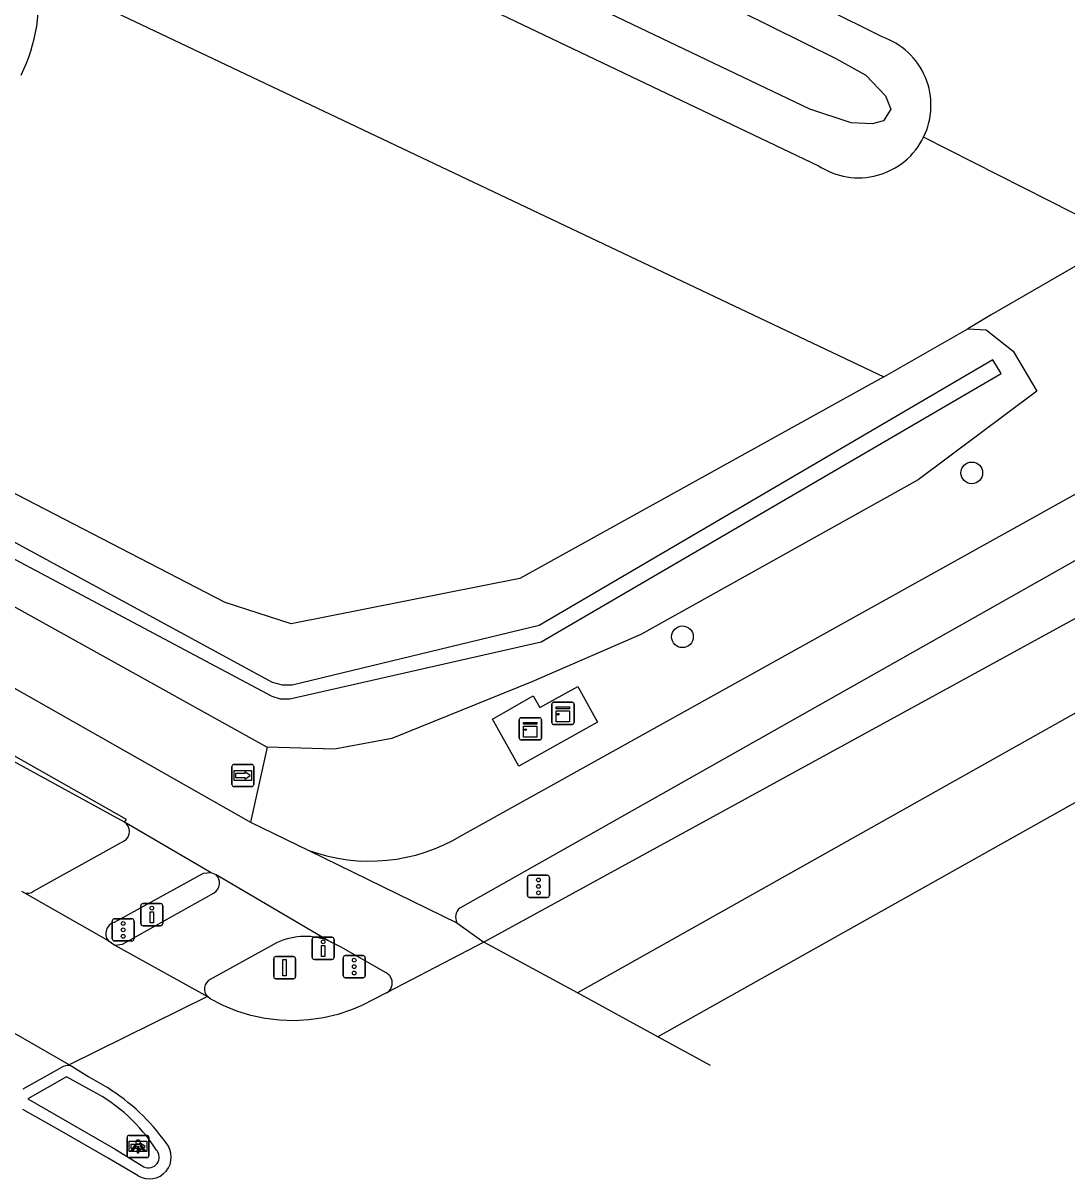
# Model space of a CAD drawing. Extents: x 156141 to 158132, y 385651 to 388399.
# Drawn here: x 157124.7 to 157171.8, y 386107.9 to 386160 of the extents above; entities that cross this region are included whole.
import ezdxf

# ---------------------------------------------------------------- set-up
doc = ezdxf.new("R2010")
doc.units = 0
for name, color, linetype in [('IMGEO_Boom', 7, 'Continuous'), ('IMGEO_Drukknoppaal', 7, 'Continuous'), ('IMGEO_Fietspad_gesloten', 7, 'Continuous'), ('IMGEO_Fietspad_open', 7, 'Continuous'), ('IMGEO_Groenvoorziening', 7, 'Continuous'), ('IMGEO_Kast', 7, 'Continuous'), ('IMGEO_Lichtpunt', 7, 'Continuous'), ('IMGEO_Loofbos', 7, 'Continuous'), ('IMGEO_Portaal', 7, 'Continuous'), ('IMGEO_Rijbaan_lokaal_gesloten', 7, 'Continuous'), ('IMGEO_Rijbaan_regionaal_gesloten', 7, 'Continuous'), ('IMGEO_Verkeerseiland_open', 7, 'Continuous'), ('IMGEO_Verkeersregelinstallatiepaal', 7, 'Continuous'), ('IMGEO_Voetpad_open', 7, 'Continuous'), ('IMGEO_Waterloop', 7, 'Continuous'), ('IMGEO_Wegwijzer', 7, 'Continuous')]:
    doc.layers.add(name, color=color, linetype=linetype)

msp = doc.modelspace()

# ---------------------------------------------------------------- linework, layer by layer
at = {"layer": 'IMGEO_Boom'}
for centre in [(157167.475, 386139.75), (157154.413, 386132.356)]:
    msp.add_circle(centre, 0.489, dxfattribs=at)
at = {"layer": 'IMGEO_Drukknoppaal'}
for p, q in [((157129.969, 386119.418), (157129.969, 386120.218)), ((157129.969, 386120.218), (157129.969, 386119.418)), ((157130.069, 386120.318), (157130.859, 386120.318)), ((157130.859, 386120.318), (157130.069, 386120.318)), ((157130.959, 386120.218), (157130.959, 386119.418)), ((157130.959, 386119.418), (157130.959, 386120.218)), ((157130.859, 386119.318), (157130.069, 386119.318)), ((157130.069, 386119.318), (157130.859, 386119.318)), ((157137.701, 386117.898), (157137.701, 386118.698)), ((157137.701, 386118.698), (157137.701, 386117.898)), ((157137.801, 386118.798), (157138.591, 386118.798)), ((157138.591, 386118.798), (157137.801, 386118.798)), ((157138.691, 386118.698), (157138.691, 386117.898)), ((157138.691, 386117.898), (157138.691, 386118.698)), ((157138.591, 386117.798), (157137.801, 386117.798)), ((157137.801, 386117.798), (157138.591, 386117.798))]:
    msp.add_line(p, q, dxfattribs=at)
for points in [[(157130.539, 386119.943), (157130.539, 386119.443), (157130.389, 386119.443), (157130.389, 386119.943), (157130.539, 386119.943)], [(157138.271, 386118.423), (157138.271, 386117.923), (157138.121, 386117.923), (157138.121, 386118.423), (157138.271, 386118.423)]]:
    msp.add_lwpolyline(points, dxfattribs=at)
for centre in [(157130.464, 386120.108), (157138.196, 386118.588)]:
    msp.add_circle(centre, 0.085, dxfattribs=at)
for centre, start, end in [((157130.069, 386120.218), 90, 180), ((157130.069, 386120.218), 90, 180), ((157130.859, 386120.218), 0, 90), ((157130.859, 386120.218), 360, 90), ((157130.069, 386119.418), 180, 270), ((157130.069, 386119.418), 180, 270), ((157130.859, 386119.418), 270, 0), ((157130.859, 386119.418), 270, 0), ((157137.801, 386118.698), 90, 180), ((157137.801, 386118.698), 90, 180), ((157138.591, 386118.698), 0, 90), ((157138.591, 386118.698), 360, 90), ((157137.801, 386117.898), 180, 270), ((157137.801, 386117.898), 180, 270), ((157138.591, 386117.898), 270, 0), ((157138.591, 386117.898), 270, 0)]:
    msp.add_arc(centre, 0.1, start, end, dxfattribs=at)
at = {"layer": 'IMGEO_Fietspad_gesloten'}
for points in [[(157144.444, 386123.382), (157172.334, 386138.897), (157315.852, 386219.289)], [(157286.941, 386200.221), (157277.148, 386194.676), (157192.694, 386147.395), (157144.361, 386120.113)], [(157106.669, 386139.896), (157116.672, 386134.337), (157134.922, 386123.988)], [(157129.231, 386123.991), (157129.321, 386124.103), (157106.768, 386136.88)], [(157133.152, 386121.705), (157129.231, 386123.991)], [(157134.922, 386123.988), (157137.551, 386122.713)], [(157137.551, 386122.713), (157144.237, 386119.448)], [(157133.363, 386121.61), (157133.152, 386121.705)], [(157138.404, 386118.655), (157133.363, 386121.61)], [(157144.237, 386119.448), (157145.458, 386118.581)], [(157141.053, 386116.282), (157141.092, 386116.306), (157141.129, 386116.333), (157141.163, 386116.364), (157141.194, 386116.398), (157141.223, 386116.434), (157141.247, 386116.472), (157141.269, 386116.513), (157141.286, 386116.555), (157141.3, 386116.599), (157141.31, 386116.644), (157141.315, 386116.69), (157141.317, 386116.735), (157141.315, 386116.781), (157141.308, 386116.827), (157141.297, 386116.871), (157141.283, 386116.915), (157141.264, 386116.957), (157141.242, 386116.997), (157141.217, 386117.035), (157141.188, 386117.071), (157141.156, 386117.104), (157141.121, 386117.134), (157141.084, 386117.161), (157141.046, 386117.183), (157138.987, 386118.369), (157138.404, 386118.655)]]:
    msp.add_lwpolyline(points, dxfattribs=at)
for centre, radius, start, end in [((157140.295, 386130.287), 8.056, 250.0868, 301.0002), ((157144.722, 386119.702), 0.547, 131.2771, 207.5981)]:
    msp.add_arc(centre, radius, start, end, dxfattribs=at)
at = {"layer": 'IMGEO_Fietspad_open'}
for points in [[(157129.231, 386123.991), (157116.177, 386131.137), (157106.612, 386136.552)], [(157128.803, 386118.443), (157129.147, 386118.486), (157133.273, 386120.807)], [(157135.988, 386118.489), (157133.1, 386116.894)], [(157124.657, 386111.955), (157126.408, 386112.927)]]:
    msp.add_lwpolyline(points, dxfattribs=at)
for centre, radius, start, end in [((157133.032, 386121.241), 0.496, 299.0493, 48.1607), ((157137.384, 386115.839), 2.995, 70.0881, 117.773), ((157133.339, 386116.458), 0.497, 118.7645, 223.7211), ((157126.676, 386112.531), 0.478, 62.7305, 124.0852)]:
    msp.add_arc(centre, radius, start, end, dxfattribs=at)
at = {"layer": 'IMGEO_Groenvoorziening'}
for points in [[(157163.422, 386159.428), (157132.715, 386174.705), (157127.188, 386178.265), (157115.057, 386186.415), (157103.581, 386192.082), (157047.866, 386219.863), (157047.831, 386219.879)], [(157126.644, 386169.794), (157160.552, 386153.612)], [(157174.316, 386150.329), (157165.301, 386154.901)], [(157173.124, 386149.641), (157168.353, 386146.889), (157167.302, 386146.245)], [(157167.302, 386146.245), (157168.117, 386146.206), (157169.335, 386145.238), (157170.409, 386143.435), (157165.061, 386139.441), (157152.535, 386132.451), (157147.61, 386130.326), (157141.294, 386127.765), (157138.716, 386127.281), (157135.678, 386127.367)], [(157163.497, 386144.088), (157167.302, 386146.245)], [(157150.581, 386128.505), (157147.025, 386126.522), (157145.84, 386128.631), (157147.683, 386129.688), (157147.983, 386129.161), (157149.699, 386130.107), (157150.581, 386128.505)]]:
    msp.add_lwpolyline(points, dxfattribs=at)
for centre, start, end in [((157162.364, 386156.335), 333.9703, 71.1129), ((157162.363, 386156.334), 236.3701, 334.0012)]:
    msp.add_arc(centre, 3.269, start, end, dxfattribs=at)
at = {"layer": 'IMGEO_Kast'}
for p, q in [((157148.523, 386128.472), (157148.523, 386129.313)), ((157148.523, 386129.313), (157148.523, 386128.472)), ((157148.598, 386129.397), (157149.439, 386129.397)), ((157149.439, 386129.397), (157148.598, 386129.397)), ((157149.523, 386129.322), (157149.523, 386128.481)), ((157149.523, 386128.481), (157149.523, 386129.322)), ((157147.053, 386127.777), (157147.053, 386128.618)), ((157147.053, 386128.618), (157147.053, 386127.777)), ((157147.128, 386128.702), (157147.969, 386128.702)), ((157147.969, 386128.702), (157147.128, 386128.702)), ((157148.053, 386128.627), (157148.053, 386127.786)), ((157148.053, 386127.786), (157148.053, 386128.627)), ((157149.448, 386128.397), (157148.607, 386128.397)), ((157148.607, 386128.397), (157149.448, 386128.397)), ((157147.978, 386127.702), (157147.137, 386127.702)), ((157147.137, 386127.702), (157147.978, 386127.702))]:
    msp.add_line(p, q, dxfattribs=at)
for points in [[(157148.718, 386129.187), (157149.318, 386129.187), (157149.318, 386129.102), (157148.718, 386129.102), (157148.718, 386129.187)], [(157148.718, 386129.012), (157149.318, 386129.012), (157149.318, 386128.523), (157148.718, 386128.523), (157148.718, 386129.012)], [(157147.248, 386128.492), (157147.848, 386128.492), (157147.848, 386128.407), (157147.248, 386128.407), (157147.248, 386128.492)], [(157147.248, 386128.317), (157147.848, 386128.317), (157147.848, 386127.828), (157147.248, 386127.828), (157147.248, 386128.317)]]:
    msp.add_lwpolyline(points, dxfattribs=at)
for centre in [(157148.802, 386128.861), (157147.332, 386128.166)]:
    msp.add_circle(centre, 0.0377, dxfattribs=at)
for centre, start, end in [((157148.601, 386129.319), 92.4484, 184.2845), ((157148.601, 386129.319), 92.4484, 184.2845), ((157149.445, 386129.319), 2.4484, 94.2845), ((157149.445, 386129.319), 2.4484, 94.2845), ((157147.131, 386128.624), 92.4484, 184.2845), ((157147.131, 386128.624), 92.4484, 184.2845), ((157147.975, 386128.624), 2.4484, 94.2845), ((157147.975, 386128.624), 2.4484, 94.2845), ((157148.601, 386128.475), 182.4484, 274.2845), ((157148.601, 386128.475), 182.4484, 274.2845), ((157149.445, 386128.475), 272.4484, 4.2845), ((157149.445, 386128.475), 272.4484, 4.2845), ((157147.131, 386127.78), 182.4484, 274.2845), ((157147.131, 386127.78), 182.4484, 274.2845), ((157147.975, 386127.78), 272.4484, 4.2845), ((157147.975, 386127.78), 272.4484, 4.2845)]:
    msp.add_arc(centre, 0.0779, start, end, dxfattribs=at)
at = {"layer": 'IMGEO_Lichtpunt'}
for p, q in [((157129.348, 386109.759), (157129.348, 386108.952)), ((157129.348, 386109.759), (157129.348, 386108.952)), ((157130.25, 386109.854), (157129.442, 386109.854)), ((157130.25, 386109.854), (157129.442, 386109.854)), ((157130.344, 386108.952), (157130.344, 386109.759)), ((157130.344, 386108.952), (157130.344, 386109.759)), ((157129.442, 386108.858), (157130.25, 386108.858)), ((157129.442, 386108.858), (157130.25, 386108.858))]:
    msp.add_line(p, q, dxfattribs=at)
for points in [[(157129.722, 386109.423), (157129.761, 386109.395), (157129.573, 386109.133), (157129.535, 386109.16), (157129.722, 386109.423)], [(157129.824, 386109.375), (157129.871, 386109.375), (157129.871, 386109.053), (157129.824, 386109.053), (157129.824, 386109.375)], [(157129.934, 386109.395), (157129.972, 386109.422), (157130.159, 386109.16), (157130.12, 386109.132), (157129.934, 386109.395)]]:
    msp.add_lwpolyline(points, dxfattribs=at)
msp.add_circle((157129.847, 386109.557), 0.0994, dxfattribs=at)
for centre, start, end in [((157129.442, 386109.759), 90, 180), ((157129.442, 386109.759), 90, 180), ((157130.25, 386109.759), 0, 90), ((157130.25, 386109.759), 0, 90), ((157129.442, 386108.952), 180, 270), ((157129.442, 386108.952), 180, 270), ((157130.25, 386108.952), 270, 0), ((157130.25, 386108.952), 270, 360)]:
    msp.add_arc(centre, 0.0946, start, end, dxfattribs=at)
at = {"layer": 'IMGEO_Loofbos'}
for points in [[(157125.293, 386162.227), (157163.497, 386144.088)], [(157163.497, 386144.088), (157147.074, 386134.98), (157136.75, 386132.939), (157133.77, 386133.907), (157109.002, 386146.714), (157107.253, 386146.967), (157106.12, 386144.881), (157107.366, 386143.394), (157107.863, 386142.8), (157110.967, 386141.093), (157135.678, 386127.367)], [(157135.678, 386127.367), (157134.922, 386123.988)]]:
    msp.add_lwpolyline(points, dxfattribs=at)
msp.add_arc((157117.582, 386161.141), 7.787, 333.7823, 8.0164, dxfattribs=at)
at = {"layer": 'IMGEO_Portaal'}
for p, q in [((157135.966, 386117.024), (157135.966, 386117.824)), ((157135.966, 386117.824), (157135.966, 386117.024)), ((157136.066, 386117.924), (157136.856, 386117.924)), ((157136.856, 386117.924), (157136.066, 386117.924)), ((157136.956, 386117.824), (157136.956, 386117.024)), ((157136.956, 386117.024), (157136.956, 386117.824)), ((157136.856, 386116.924), (157136.066, 386116.924)), ((157136.066, 386116.924), (157136.856, 386116.924))]:
    msp.add_line(p, q, dxfattribs=at)
msp.add_lwpolyline([(157136.386, 386117.799), (157136.536, 386117.799), (157136.536, 386117.049), (157136.386, 386117.049), (157136.386, 386117.799)], dxfattribs=at)
for centre, start, end in [((157136.066, 386117.824), 90, 180), ((157136.066, 386117.824), 90, 180), ((157136.856, 386117.824), 0, 90), ((157136.856, 386117.824), 360, 90), ((157136.066, 386117.024), 180, 270), ((157136.066, 386117.024), 180, 270), ((157136.856, 386117.024), 270, 0), ((157136.856, 386117.024), 270, 0)]:
    msp.add_arc(centre, 0.1, start, end, dxfattribs=at)
at = {"layer": 'IMGEO_Rijbaan_lokaal_gesloten'}
for points in [[(157124.58, 386120.873), (157124.714, 386120.801)], [(157124.714, 386120.801), (157128.49, 386118.645)], [(157128.49, 386118.645), (157128.803, 386118.443)], [(157128.803, 386118.443), (157132.98, 386116.115)], [(157126.739, 386113.045), (157122.643, 386115.387), (157122.488, 386115.468)]]:
    msp.add_lwpolyline(points, dxfattribs=at)
at = {"layer": 'IMGEO_Rijbaan_regionaal_gesloten'}
for points in [[(157330.009, 386211.248), (157329.158, 386212.747), (157262.744, 386175.765), (157226.918, 386155.613), (157153.305, 386114.304)], [(157264.12, 386180.57), (157226.112, 386159.136), (157195.279, 386141.903), (157149.678, 386116.281)], [(157230.375, 386165.682), (157180.674, 386137.838), (157145.458, 386118.581)], [(157145.458, 386118.581), (157141.053, 386116.282)], [(157149.678, 386116.281), (157145.458, 386118.581)], [(157132.98, 386116.115), (157126.739, 386113.045)], [(157141.053, 386116.282), (157139.938, 386115.719), (157139.482, 386115.525), (157138.855, 386115.314), (157138.212, 386115.16), (157137.557, 386115.063), (157136.896, 386115.026), (157136.235, 386115.048), (157135.578, 386115.129), (157134.931, 386115.268), (157134.299, 386115.465), (157133.687, 386115.717), (157133.1, 386116.023), (157132.98, 386116.115)], [(157153.305, 386114.304), (157149.678, 386116.281)], [(157155.686, 386113.006), (157153.305, 386114.304)], [(157126.739, 386113.045), (157126.895, 386112.956)], [(157126.895, 386112.956), (157127.629, 386112.497), (157128.459, 386112.009)], [(157129.849, 386108.037), (157128.492, 386108.834), (157126.398, 386110.03), (157124.648, 386111.027)]]:
    msp.add_lwpolyline(points, dxfattribs=at)
for centre, radius, start, end in [((157123.519, 386104.1), 9.325, 35.5125, 58.0075), ((157130.362, 386108.876), 0.984, 238.5476, 40.6335)]:
    msp.add_arc(centre, radius, start, end, dxfattribs=at)
at = {"layer": 'IMGEO_Verkeerseiland_open'}
msp.add_lwpolyline([(157127.79, 386111.857), (157126.618, 386112.502), (157124.874, 386111.503), (157128.812, 386109.238), (157130.105, 386108.442)], dxfattribs=at)
for centre, radius, start, end in [((157124.199, 386105.076), 7.673, 32.5911, 62.0962), ((157130.318, 386108.874), 0.482, 243.7072, 44.1227)]:
    msp.add_arc(centre, radius, start, end, dxfattribs=at)
at = {"layer": 'IMGEO_Verkeersregelinstallatiepaal'}
for p, q in [((157147.419, 386120.692), (157147.419, 386121.492)), ((157147.419, 386121.492), (157147.419, 386120.692)), ((157147.519, 386121.592), (157148.309, 386121.592)), ((157148.309, 386121.592), (157147.519, 386121.592)), ((157148.409, 386121.492), (157148.409, 386120.692)), ((157148.409, 386120.692), (157148.409, 386121.492)), ((157148.309, 386120.592), (157147.519, 386120.592)), ((157147.519, 386120.592), (157148.309, 386120.592)), ((157128.777, 386119.629), (157129.567, 386119.629)), ((157129.567, 386119.629), (157128.777, 386119.629)), ((157128.677, 386118.729), (157128.677, 386119.529)), ((157128.677, 386119.529), (157128.677, 386118.729)), ((157129.667, 386119.529), (157129.667, 386118.729)), ((157129.667, 386118.729), (157129.667, 386119.529)), ((157129.567, 386118.629), (157128.777, 386118.629)), ((157128.777, 386118.629), (157129.567, 386118.629)), ((157139.108, 386117.07), (157139.108, 386117.87)), ((157139.108, 386117.87), (157139.108, 386117.07)), ((157139.208, 386117.97), (157139.998, 386117.97)), ((157139.998, 386117.97), (157139.208, 386117.97)), ((157140.098, 386117.87), (157140.098, 386117.07)), ((157140.098, 386117.07), (157140.098, 386117.87)), ((157139.998, 386116.97), (157139.208, 386116.97)), ((157139.208, 386116.97), (157139.998, 386116.97))]:
    msp.add_line(p, q, dxfattribs=at)
for centre in [(157147.914, 386121.382), (157147.914, 386121.092), (157147.914, 386120.802), (157129.172, 386119.419), (157129.172, 386119.129), (157129.172, 386118.839), (157139.603, 386117.76), (157139.603, 386117.47), (157139.603, 386117.18)]:
    msp.add_circle(centre, 0.085, dxfattribs=at)
for centre, start, end in [((157147.519, 386121.492), 90, 180), ((157147.519, 386121.492), 90, 180), ((157148.309, 386121.492), 0, 90), ((157148.309, 386121.492), 360, 90), ((157147.519, 386120.692), 180, 270), ((157147.519, 386120.692), 180, 270), ((157148.309, 386120.692), 270, 0), ((157148.309, 386120.692), 270, 0), ((157128.777, 386119.529), 90, 180), ((157128.777, 386119.529), 90, 180), ((157129.567, 386119.529), 0, 90), ((157129.567, 386119.529), 360, 90), ((157128.777, 386118.729), 180, 270), ((157128.777, 386118.729), 180, 270), ((157129.567, 386118.729), 270, 0), ((157129.567, 386118.729), 270, 0), ((157139.208, 386117.87), 90, 180), ((157139.208, 386117.87), 90, 180), ((157139.998, 386117.87), 0, 90), ((157139.998, 386117.87), 360, 90), ((157139.208, 386117.07), 180, 270), ((157139.208, 386117.07), 180, 270), ((157139.998, 386117.07), 270, 0), ((157139.998, 386117.07), 270, 0)]:
    msp.add_arc(centre, 0.1, start, end, dxfattribs=at)
at = {"layer": 'IMGEO_Voetpad_open'}
for points in [[(157125.124, 386120.882), (157129.224, 386123.146)], [(157133.152, 386121.705), (157132.782, 386121.67), (157128.76, 386119.464)]]:
    msp.add_lwpolyline(points, dxfattribs=at)
for centre, radius, start, end in [((157128.964, 386123.571), 0.498, 301.4612, 57.5895), ((157124.85, 386121.192), 0.414, 250.8747, 311.4763), ((157128.915, 386118.959), 0.528, 107.0381, 216.4702)]:
    msp.add_arc(centre, radius, start, end, dxfattribs=at)
at = {"layer": 'IMGEO_Waterloop'}
for points in [[(157161.333, 386158.452), (157162.691, 386157.703), (157163.581, 386156.766), (157163.815, 386156.157), (157163.487, 386155.642), (157162.972, 386155.501), (157162.035, 386155.548), (157160.162, 386156.157), (157133.136, 386169.084), (157132.527, 386169.6), (157132.293, 386170.536), (157132.668, 386171.52), (157133.417, 386171.801), (157134.307, 386171.707), (157136.555, 386170.724), (157161.333, 386158.452)], [(157136.793, 386130.178), (157136.359, 386130.173), (157135.91, 386130.286), (157108.715, 386145.06), (157107.819, 386145.255), (157107.619, 386144.87), (157108.546, 386144.213), (157135.881, 386129.68), (157136.254, 386129.552), (157136.7, 386129.547), (157148.037, 386132.129), (157168.797, 386144.229), (157168.428, 386144.845), (157147.95, 386132.858), (157136.793, 386130.178)]]:
    msp.add_lwpolyline(points, dxfattribs=at)
at = {"layer": 'IMGEO_Wegwijzer'}
for p, q in [((157134.08, 386125.695), (157134.08, 386126.495)), ((157134.08, 386126.495), (157134.08, 386125.695)), ((157134.18, 386126.595), (157134.97, 386126.595)), ((157134.97, 386126.595), (157134.18, 386126.595)), ((157135.07, 386126.495), (157135.07, 386125.695)), ((157135.07, 386125.695), (157135.07, 386126.495)), ((157134.97, 386125.595), (157134.18, 386125.595)), ((157134.18, 386125.595), (157134.97, 386125.595)), ((157129.346, 386108.956), (157129.346, 386109.756)), ((157129.346, 386109.756), (157129.346, 386108.956)), ((157129.446, 386109.856), (157130.236, 386109.856)), ((157130.236, 386109.856), (157129.446, 386109.856)), ((157130.336, 386109.756), (157130.336, 386108.956)), ((157130.336, 386108.956), (157130.336, 386109.756)), ((157130.236, 386108.856), (157129.446, 386108.856)), ((157129.446, 386108.856), (157130.236, 386108.856))]:
    msp.add_line(p, q, dxfattribs=at)
for points in [[(157134.181, 386126.327), (157134.969, 386126.327), (157134.969, 386125.863), (157134.181, 386125.863), (157134.181, 386126.327)], [(157134.246, 386126.179), (157134.246, 386126.095), (157134.246, 386126.011), (157134.657, 386126.011), (157134.657, 386125.928), (157134.904, 386126.095), (157134.657, 386126.262), (157134.657, 386126.179), (157134.246, 386126.179)], [(157129.447, 386109.588), (157130.235, 386109.588), (157130.235, 386109.124), (157129.447, 386109.124), (157129.447, 386109.588)], [(157129.512, 386109.44), (157129.512, 386109.356), (157129.512, 386109.272), (157129.923, 386109.272), (157129.923, 386109.189), (157130.17, 386109.356), (157129.923, 386109.523), (157129.923, 386109.44), (157129.512, 386109.44)]]:
    msp.add_lwpolyline(points, dxfattribs=at)
for centre, start, end in [((157134.18, 386126.495), 90, 180), ((157134.18, 386126.495), 90, 180), ((157134.97, 386126.495), 0, 90), ((157134.97, 386126.495), 360, 90), ((157134.18, 386125.695), 180, 270), ((157134.18, 386125.695), 180, 270), ((157134.97, 386125.695), 270, 0), ((157134.97, 386125.695), 270, 0), ((157129.446, 386109.756), 90, 180), ((157129.446, 386109.756), 90, 180), ((157130.236, 386109.756), 0, 90), ((157130.236, 386109.756), 360, 90), ((157129.446, 386108.956), 180, 270), ((157129.446, 386108.956), 180, 270), ((157130.236, 386108.956), 270, 0), ((157130.236, 386108.956), 270, 0)]:
    msp.add_arc(centre, 0.1, start, end, dxfattribs=at)

doc.saveas('drawing.dxf')
